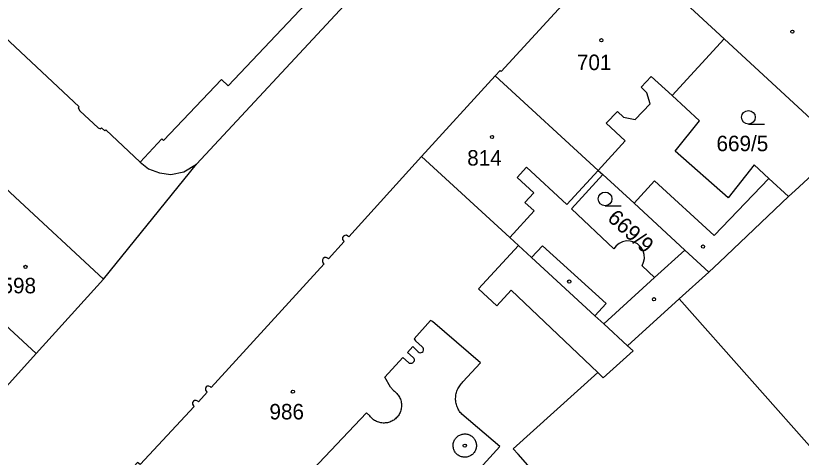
# Model space of a CAD drawing. Extents: x -679220 to -673243, y -1075091 to -1066557.
# Drawn here: x -676245.5 to -676159.2, y -1071222.5 to -1071174 of the extents above; entities that cross this region are included whole.
import ezdxf

# ---------------------------------------------------------------- set-up
doc = ezdxf.new("R2010")
doc.units = 0
for name, color, linetype in [('Hranice parcel', 7, 'Continuous'), ('Parcelní čísla', 7, 'Continuous'), ('Vnitřní kresba', 7, 'Continuous'), ('Značky budov', 7, 'Continuous'), ('Značky kultur', 7, 'Continuous')]:
    doc.layers.add(name, color=color, linetype=linetype)

msp = doc.modelspace()

# ---------------------------------------------------------------- linework, layer by layer
at = {"layer": 'Hranice parcel'}
for p, q in [((-676167.65, -1071176.56), (-676154.72, -1071188.51)), ((-676192.78, -1071180.63), (-676200.89, -1071189.48)), ((-676235.82, -1071202.93), (-676225.61, -1071190.31)), ((-676171.94, -1071199.76), (-676169.33, -1071202.16)), ((-676172.57, -1071205.1), (-676169.33, -1071202.16)), ((-676243.22, -1071211.1), (-676235.82, -1071202.93)), ((-676178.26, -1071210.25), (-676172.57, -1071205.1)), ((-676149.3, -1071231.36), (-676172.57, -1071205.1)), ((-676250.13, -1071218.72), (-676243.22, -1071211.1))]:
    msp.add_line(p, q, dxfattribs=at)
for points in [[(-676225.61, -1071190.31), (-676209.37, -1071172.89), (-676201.22, -1071164.07), (-676188.12, -1071150.12)], [(-676261.28, -1071162.3), (-676252.88, -1071170.12), (-676253.02, -1071170.27), (-676249.35, -1071173.7), (-676249.45, -1071173.81), (-676249.16, -1071174.08), (-676249.26, -1071174.19), (-676246.82, -1071176.47), (-676246.72, -1071176.36), (-676238.5, -1071184.04), (-676238.61, -1071184.15), (-676238.42, -1071184.46), (-676236.41, -1071186.34), (-676236.16, -1071186.44), (-676236.06, -1071186.33), (-676235.7, -1071186.67), (-676235.59, -1071186.56), (-676231.81, -1071190.09), (-676230.87, -1071190.84), (-676229.69, -1071191.27), (-676228.42, -1071191.44), (-676227.02, -1071191.16), (-676225.61, -1071190.31)], [(-676179.25, -1071165.84), (-676179.71, -1071166.36), (-676179.59, -1071166.47), (-676192.12, -1071180.15), (-676192.24, -1071180.04), (-676192.78, -1071180.63)], [(-676167.65, -1071176.56), (-676178.81, -1071166.25), (-676179.25, -1071165.84)], [(-676160.55, -1071193.89), (-676162.73, -1071191.89), (-676164.35, -1071190.4), (-676167.21, -1071194), (-676173.02, -1071188.91), (-676170.33, -1071185.56), (-676173.35, -1071182.79), (-676167.65, -1071176.56)], [(-676192.78, -1071180.63), (-676181.49, -1071191), (-676180.97, -1071191.47)], [(-676253.82, -1071186.26), (-676250.38, -1071189.45), (-676245.54, -1071193.94), (-676235.82, -1071202.93)], [(-676160.55, -1071193.89), (-676159.85, -1071193.22), (-676154.72, -1071188.51)], [(-676200.89, -1071189.48), (-676208.89, -1071198.29), (-676208.97, -1071198.22)], [(-676200.89, -1071189.48), (-676191.19, -1071198.39), (-676190.23, -1071199.26), (-676188.79, -1071200.58), (-676181.83, -1071206.97), (-676180.87, -1071207.85), (-676178.26, -1071210.25)], [(-676179.77, -1071199.63), (-676184.42, -1071195.22), (-676180.97, -1071191.47)], [(-676180.97, -1071191.47), (-676177.54, -1071194.62), (-676171.94, -1071199.76)], [(-676169.33, -1071202.16), (-676168.13, -1071201.07), (-676160.55, -1071193.89)], [(-676208.97, -1071198.22), (-676209.137, -1071198.131), (-676209.326, -1071198.14), (-676209.466, -1071198.226), (-676209.561, -1071198.39), (-676209.558, -1071198.579), (-676209.46, -1071198.74)], [(-676209.46, -1071198.74), (-676209.38, -1071198.82), (-676211.12, -1071200.72), (-676211.2, -1071200.64)], [(-676176.65, -1071201.48), (-676176.479, -1071201.09), (-676176.403, -1071200.671), (-676176.428, -1071200.246), (-676176.55, -1071199.838), (-676176.765, -1071199.47), (-676177.059, -1071199.162), (-676177.166, -1071199.08), (-676177.54, -1071198.877), (-676177.952, -1071198.766), (-676178.378, -1071198.754), (-676178.794, -1071198.842), (-676179.179, -1071199.025), (-676179.511, -1071199.292), (-676179.77, -1071199.63)], [(-676171.94, -1071199.76), (-676175.28, -1071202.78), (-676176.65, -1071201.48)], [(-676211.2, -1071200.64), (-676211.374, -1071200.563), (-676211.563, -1071200.584), (-676211.683, -1071200.662), (-676211.778, -1071200.827), (-676211.778, -1071201.017), (-676211.68, -1071201.18)], [(-676253.4, -1071201.73), (-676253, -1071202.09), (-676243.22, -1071211.1)], [(-676211.68, -1071201.18), (-676211.6, -1071201.25), (-676223.99, -1071214.83), (-676224.07, -1071214.76)], [(-676178.72, -1071235.37), (-676182.8, -1071230.65), (-676185.77, -1071227.26), (-676190.26, -1071222.17), (-676190.8, -1071221.58), (-676181.53, -1071213.2), (-676180.92, -1071213.78), (-676177.65, -1071210.81), (-676178.26, -1071210.25)], [(-676224.07, -1071214.76), (-676224.239, -1071214.682), (-676224.424, -1071214.703), (-676224.534, -1071214.775), (-676224.629, -1071214.935), (-676224.627, -1071215.121), (-676224.53, -1071215.28)], [(-676224.53, -1071215.28), (-676224.45, -1071215.35), (-676225.4, -1071216.4), (-676225.48, -1071216.32)], [(-676225.48, -1071216.32), (-676225.651, -1071216.246), (-676225.836, -1071216.27), (-676225.935, -1071216.335), (-676226.033, -1071216.493), (-676226.035, -1071216.68), (-676225.94, -1071216.84)], [(-676225.94, -1071216.84), (-676225.86, -1071216.91), (-676231.81, -1071223.3), (-676232.11, -1071223.06), (-676241.64, -1071233.59), (-676241.34, -1071233.94)]]:
    msp.add_lwpolyline(points, dxfattribs=at)
at = {"layer": 'Vnitřní kresba'}
for p, q in [((-676222.14, -1071181.71), (-676209.34, -1071168.22)), ((-676229.23, -1071187.73), (-676222.87, -1071181.02)), ((-676222.87, -1071181.02), (-676222.14, -1071181.71)), ((-676176.76, -1071181.86), (-676175.64, -1071180.7)), ((-676175.64, -1071180.7), (-676173.35, -1071182.79)), ((-676176.12, -1071182.49), (-676176.76, -1071181.86)), ((-676175.76, -1071183.7), (-676176.12, -1071182.49)), ((-676177.43, -1071185.43), (-676175.76, -1071183.7)), ((-676180.6, -1071185.84), (-676179.34, -1071184.53)), ((-676179.34, -1071184.53), (-676178.69, -1071185.16)), ((-676178.69, -1071185.16), (-676177.43, -1071185.43)), ((-676178.52, -1071187.75), (-676180.6, -1071185.84)), ((-676231.81, -1071190.09), (-676229.41, -1071187.55)), ((-676229.41, -1071187.55), (-676229.23, -1071187.73)), ((-676181.49, -1071191), (-676178.52, -1071187.75)), ((-676189.36, -1071190.67), (-676190.38, -1071191.79)), ((-676184.92, -1071194.74), (-676189.36, -1071190.67)), ((-676181.49, -1071191), (-676184.92, -1071194.74)), ((-676190.38, -1071191.79), (-676188.56, -1071193.46)), ((-676177.54, -1071194.62), (-676175.28, -1071192.16)), ((-676175.28, -1071192.16), (-676168.75, -1071198.15)), ((-676168.75, -1071198.15), (-676162.73, -1071191.89)), ((-676188.56, -1071193.46), (-676189.53, -1071194.52)), ((-676189.53, -1071194.52), (-676188.5, -1071195.46)), ((-676188.5, -1071195.46), (-676191.19, -1071198.39)), ((-676190.23, -1071199.26), (-676194.63, -1071204.01)), ((-676187.6, -1071199.29), (-676188.79, -1071200.58)), ((-676180.61, -1071205.61), (-676187.6, -1071199.29)), ((-676175.28, -1071202.78), (-676180.87, -1071207.85)), ((-676194.63, -1071204.01), (-676192.61, -1071205.87)), ((-676192.61, -1071205.87), (-676191.03, -1071204.16)), ((-676191.03, -1071204.16), (-676181.53, -1071213.2)), ((-676181.83, -1071206.97), (-676180.61, -1071205.61)), ((-676199.9, -1071207.49), (-676201.7, -1071209.48)), ((-676199.67, -1071207.61), (-676199.9, -1071207.49)), ((-676194.41, -1071212.13), (-676199.67, -1071207.61)), ((-676201.7, -1071209.48), (-676201.56, -1071209.71)), ((-676201.56, -1071209.71), (-676200.82, -1071210.39)), ((-676202.42, -1071210.99), (-676201.84, -1071210.35)), ((-676201.84, -1071210.35), (-676201.24, -1071210.91)), ((-676200.72, -1071210.48), (-676200.82, -1071210.39)), ((-676200.67, -1071210.59), (-676200.72, -1071210.48)), ((-676201.82, -1071211.54), (-676202.42, -1071210.99)), ((-676201.24, -1071210.91), (-676201.15, -1071210.98)), ((-676201.15, -1071210.98), (-676201.04, -1071211.02)), ((-676201.04, -1071211.02), (-676200.91, -1071211.01)), ((-676200.91, -1071211.01), (-676200.8, -1071210.96)), ((-676200.8, -1071210.96), (-676200.71, -1071210.87)), ((-676200.71, -1071210.87), (-676200.66, -1071210.75)), ((-676200.66, -1071210.75), (-676200.67, -1071210.59)), ((-676204.92, -1071213.72), (-676202.94, -1071211.55)), ((-676202.94, -1071211.55), (-676202.33, -1071212.1)), ((-676196.33, -1071214.23), (-676194.41, -1071212.13)), ((-676204.31, -1071214.79), (-676204.92, -1071213.72)), ((-676203.97, -1071215.18), (-676204.31, -1071214.79)), ((-676214.29, -1071225.35), (-676206.94, -1071217.61)), ((-676206.94, -1071217.61), (-676206.58, -1071217.94)), ((-676192.29, -1071221.33), (-676196.45, -1071217.77)), ((-676199.97, -1071229.71), (-676192.29, -1071221.33))]:
    msp.add_line(p, q, dxfattribs=at)
for points in [[(-676201.82, -1071211.54), (-676201.782, -1071211.579), (-676201.749, -1071211.623), (-676201.724, -1071211.671), (-676201.705, -1071211.723), (-676201.694, -1071211.776), (-676201.691, -1071211.831), (-676201.696, -1071211.885), (-676201.709, -1071211.939), (-676201.729, -1071211.989), (-676201.756, -1071212.037), (-676201.79, -1071212.08), (-676201.829, -1071212.117), (-676201.874, -1071212.149), (-676201.923, -1071212.174), (-676201.975, -1071212.191), (-676202.028, -1071212.201), (-676202.083, -1071212.203), (-676202.137, -1071212.197), (-676202.19, -1071212.184), (-676202.241, -1071212.163), (-676202.288, -1071212.135), (-676202.33, -1071212.1)], [(-676196.45, -1071217.77), (-676196.542, -1071217.669), (-676196.628, -1071217.564), (-676196.708, -1071217.453), (-676196.782, -1071217.339), (-676196.849, -1071217.221), (-676196.91, -1071217.099), (-676196.964, -1071216.974), (-676197.011, -1071216.846), (-676197.051, -1071216.716), (-676197.083, -1071216.584), (-676197.108, -1071216.45), (-676197.126, -1071216.315), (-676197.137, -1071216.179), (-676197.14, -1071216.043), (-676197.135, -1071215.907), (-676197.123, -1071215.771), (-676197.103, -1071215.636), (-676197.076, -1071215.503), (-676197.042, -1071215.371), (-676197.001, -1071215.241), (-676196.952, -1071215.114), (-676196.896, -1071214.99), (-676196.834, -1071214.869), (-676196.765, -1071214.751), (-676196.69, -1071214.638), (-676196.609, -1071214.528), (-676196.521, -1071214.424), (-676196.428, -1071214.324), (-676196.33, -1071214.23)], [(-676203.97, -1071215.18), (-676203.868, -1071215.25), (-676203.771, -1071215.326), (-676203.68, -1071215.409), (-676203.593, -1071215.497), (-676203.513, -1071215.591), (-676203.438, -1071215.689), (-676203.37, -1071215.792), (-676203.309, -1071215.899), (-676203.255, -1071216.01), (-676203.207, -1071216.124), (-676203.168, -1071216.241), (-676203.135, -1071216.36), (-676203.111, -1071216.481), (-676203.094, -1071216.603), (-676203.085, -1071216.726), (-676203.084, -1071216.849), (-676203.091, -1071216.973), (-676203.105, -1071217.095), (-676203.128, -1071217.217), (-676203.158, -1071217.336), (-676203.195, -1071217.454), (-676203.241, -1071217.569), (-676203.293, -1071217.68), (-676203.352, -1071217.789), (-676203.418, -1071217.893), (-676203.491, -1071217.993), (-676203.57, -1071218.087), (-676203.655, -1071218.177), (-676203.745, -1071218.261), (-676203.841, -1071218.339), (-676203.941, -1071218.411), (-676204.046, -1071218.476), (-676204.154, -1071218.535), (-676204.267, -1071218.586), (-676204.382, -1071218.631), (-676204.5, -1071218.667), (-676204.619, -1071218.697), (-676204.741, -1071218.718), (-676204.864, -1071218.732), (-676204.987, -1071218.737), (-676205.11, -1071218.735), (-676205.233, -1071218.725), (-676205.355, -1071218.708), (-676205.476, -1071218.682), (-676205.595, -1071218.649), (-676205.712, -1071218.608), (-676205.825, -1071218.56), (-676205.936, -1071218.505), (-676206.042, -1071218.443), (-676206.145, -1071218.374), (-676206.242, -1071218.298), (-676206.335, -1071218.217), (-676206.423, -1071218.13), (-676206.504, -1071218.038), (-676206.58, -1071217.94)], [(-676196.85, -1071222.27), (-676196.93, -1071222.211), (-676197.006, -1071222.146), (-676197.077, -1071222.076), (-676197.141, -1071222), (-676197.2, -1071221.92), (-676197.252, -1071221.835), (-676197.297, -1071221.746), (-676197.336, -1071221.654), (-676197.367, -1071221.559), (-676197.39, -1071221.462), (-676197.406, -1071221.364), (-676197.414, -1071221.265), (-676197.415, -1071221.165), (-676197.407, -1071221.066), (-676197.392, -1071220.967), (-676197.369, -1071220.87), (-676197.339, -1071220.775), (-676197.302, -1071220.683), (-676197.257, -1071220.594), (-676197.206, -1071220.508), (-676197.148, -1071220.427), (-676197.084, -1071220.351), (-676197.014, -1071220.28), (-676196.939, -1071220.215), (-676196.859, -1071220.155), (-676196.774, -1071220.102), (-676196.686, -1071220.056), (-676196.594, -1071220.017), (-676196.5, -1071219.985), (-676196.403, -1071219.96), (-676196.305, -1071219.943), (-676196.206, -1071219.934), (-676196.106, -1071219.933), (-676196.007, -1071219.939), (-676195.908, -1071219.953), (-676195.811, -1071219.975), (-676195.716, -1071220.004), (-676195.623, -1071220.041), (-676195.534, -1071220.084), (-676195.448, -1071220.135), (-676195.366, -1071220.192), (-676195.289, -1071220.255), (-676195.217, -1071220.324), (-676195.151, -1071220.399), (-676195.091, -1071220.478), (-676195.037, -1071220.562), (-676194.99, -1071220.65)], [(-676194.99, -1071220.65), (-676194.95, -1071220.74), (-676194.917, -1071220.833), (-676194.891, -1071220.928), (-676194.873, -1071221.024), (-676194.862, -1071221.122), (-676194.859, -1071221.22), (-676194.864, -1071221.319), (-676194.876, -1071221.416), (-676194.895, -1071221.513), (-676194.922, -1071221.607), (-676194.956, -1071221.7), (-676194.997, -1071221.789), (-676195.045, -1071221.875), (-676195.099, -1071221.957), (-676195.159, -1071222.035), (-676195.226, -1071222.108), (-676195.297, -1071222.175), (-676195.374, -1071222.237), (-676195.455, -1071222.292), (-676195.54, -1071222.342), (-676195.629, -1071222.384), (-676195.721, -1071222.42), (-676195.815, -1071222.448), (-676195.911, -1071222.469), (-676196.008, -1071222.483), (-676196.107, -1071222.489), (-676196.205, -1071222.487), (-676196.303, -1071222.478), (-676196.4, -1071222.461), (-676196.495, -1071222.437), (-676196.589, -1071222.406), (-676196.679, -1071222.367), (-676196.766, -1071222.322), (-676196.85, -1071222.27)]]:
    msp.add_lwpolyline(points, dxfattribs=at)
at = {"layer": 'Značky budov'}
for centre in [(-676160.137, -1071175.779), (-676181.127, -1071176.719), (-676193.137, -1071187.339), (-676169.957, -1071199.369), (-676244.397, -1071201.599), (-676184.657, -1071203.209), (-676175.347, -1071205.149), (-676215.017, -1071215.299), (-676196.137, -1071221.219)]:
    msp.add_circle(centre, 0.175, dxfattribs=at)
at = {"layer": 'Značky kultur'}
for p, q in [((-676164.963, -1071185.93), (-676163.213, -1071185.93)), ((-676180.713, -1071194.88), (-676178.963, -1071194.88))]:
    msp.add_line(p, q, dxfattribs=at)
for centre in [(-676164.963, -1071185.18), (-676180.713, -1071194.13)]:
    msp.add_circle(centre, 0.75, dxfattribs=at)

# ---------------------------------------------------------------- texts
at = {"layer": 'Parcelní čísla'}
for s, p in [('701', (-676183.815, -1071179.999)), ('669/5', (-676168.478, -1071188.9)), ('814', (-676195.865, -1071190.479)), ('598', (-676247.035, -1071204.499)), ('986', (-676217.595, -1071218.34))]:
    msp.add_text(s, height=1.7, dxfattribs=at).set_placement(p)
msp.add_text('669/9', height=1.7, rotation=318, dxfattribs=at).set_placement((-676180.57, -1071196.404))

doc.saveas('drawing.dxf')
